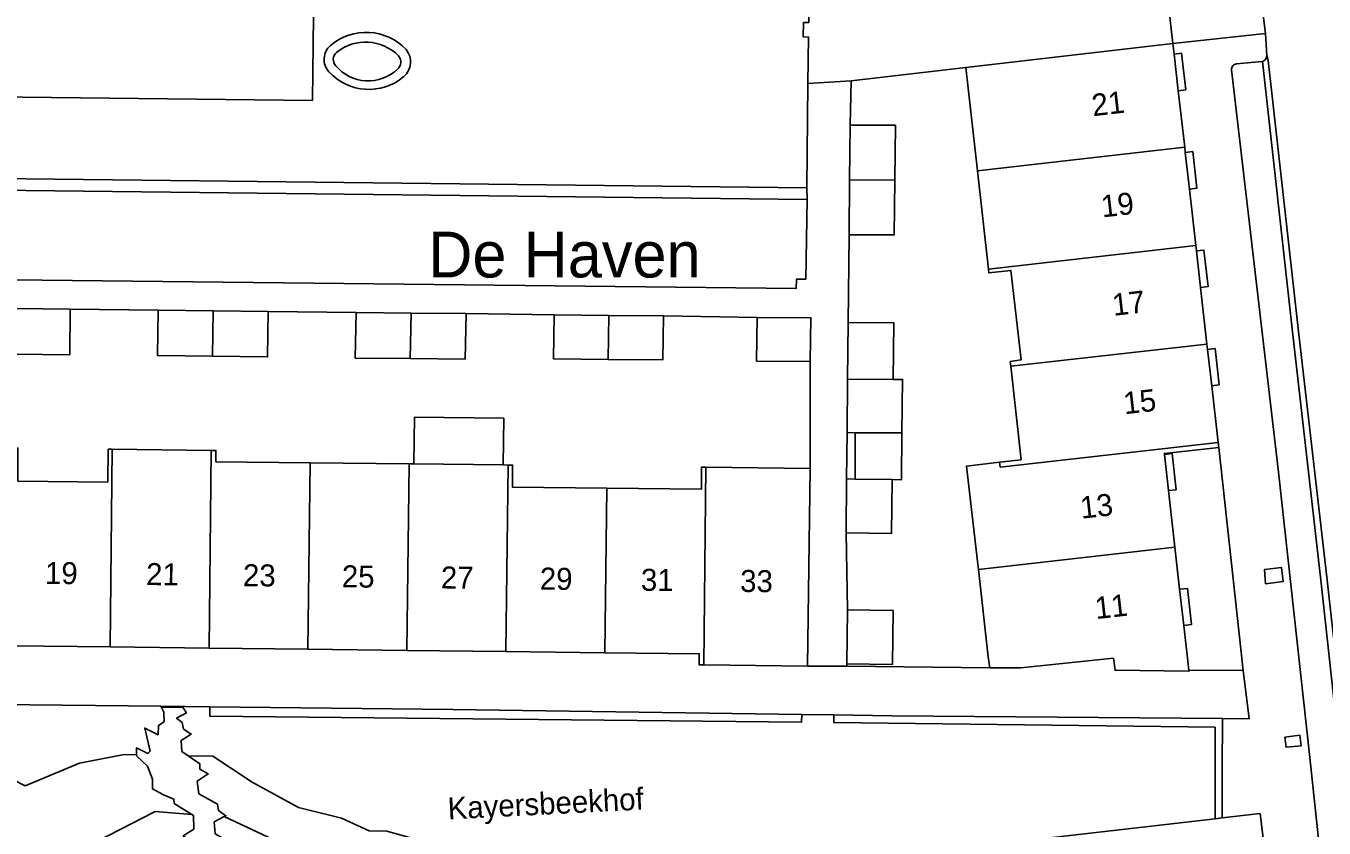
# Model space of a CAD drawing. Extents: x 194485 to 197793, y 468269 to 470822.
# Drawn here: x 194858.4 to 194929.3, y 469525.2 to 469568.9 of the extents above; entities that cross this region are included whole.
import ezdxf

# ---------------------------------------------------------------- set-up
doc = ezdxf.new("R2010")
doc.units = 0
for name, color, linetype in [('BGT grensvlak begroeid terreindeel LR', 7, 'Continuous'), ('BGT grensvlak gebouwinstallatie plus 1', 7, 'Continuous'), ('BGT grensvlak onbegroeid terreindeel', 7, 'Continuous'), ('BGT grensvlak pand op maaiveld', 7, 'Continuous'), ('BGT grensvlak pand op maaiveld LR', 7, 'Continuous'), ('BGT grensvlak scheiding', 7, 'Continuous'), ('BGT grensvlak vegetatieobject', 7, 'Continuous'), ('BGT grensvlak wegdeel', 7, 'Continuous'), ('BGT lijnelement scheiding muur', 7, 'Continuous'), ('BGT tekst huisnummerreeks', 7, 'Continuous'), ('BGT tekst openbare ruimte label terrein', 7, 'Continuous'), ('IMGEO kenmerkpunt buurt', 7, 'Continuous')]:
    doc.layers.add(name, color=color, linetype=linetype)

msp = doc.modelspace()

# ---------------------------------------------------------------- linework, layer by layer
at = {"layer": 'BGT grensvlak begroeid terreindeel LR'}
msp.add_line((194865.842, 469531.754), (194865.809, 469531.822), dxfattribs=at)
at = {"layer": 'BGT grensvlak gebouwinstallatie plus 1'}
msp.add_line((194903.696, 469546.74), (194903.684, 469544.212), dxfattribs=at)
for points in [[(194921.092, 469567.382), (194921.501, 469567.428), (194921.728, 469565.431), (194921.319, 469565.385)], [(194921.7, 469562.02), (194922.113, 469562.067), (194922.339, 469560.074), (194921.927, 469560.027)], [(194922.309, 469556.654), (194922.716, 469556.7), (194922.942, 469554.71), (194922.535, 469554.663)], [(194922.92, 469551.277), (194923.327, 469551.323), (194923.551, 469549.349), (194923.144, 469549.303)], [(194884.486, 469544.98), (194884.516, 469547.528), (194879.637, 469547.584), (194879.608, 469545.036)], [(194905.713, 469544.182), (194906.222, 469544.174), (194906.234, 469546.728)], [(194920.566, 469545.557), (194920.98, 469545.604), (194921.202, 469543.63), (194920.788, 469543.583)], [(194921.393, 469538.204), (194921.813, 469538.251), (194922.035, 469536.277), (194921.615, 469536.23)]]:
    msp.add_lwpolyline(points, dxfattribs=at)
at = {"layer": 'BGT grensvlak onbegroeid terreindeel'}
for points in [[(194864.485, 469529.176), (194863.804, 469529.189), (194861.36, 469528.724), (194858.399, 469527.491), (194856.964, 469528.218), (194855.797, 469527.821), (194854.003, 469525.878), (194850.669, 469525.166), (194846.976, 469526.81), (194845.025, 469526.99), (194842.913, 469526.136), (194840.22, 469526.064), (194839.076, 469526.618), (194835.334, 469526.883), (194829.571, 469527.372), (194824.089, 469526.345), (194823.934, 469526.311), (194824.506, 469524.67)], [(194867.296, 469529.122), (194868.634, 469529.095), (194870.79, 469527.682), (194873.314, 469526.293), (194875.666, 469525.715), (194877.172, 469525.035), (194878.134, 469525.002), (194881.199, 469524.156), (194880.952, 469523.531), (194877.527, 469523.05), (194873.403, 469523.859), (194869.268, 469525.803)], [(194861.044, 469523.795), (194865.497, 469526.077), (194867.491, 469525.927)]]:
    msp.add_lwpolyline(points, dxfattribs=at)
at = {"layer": 'BGT grensvlak pand op maaiveld'}
for p, q in [((194921.027, 469567.954), (194909.724, 469566.658)), ((194921.092, 469567.382), (194921.027, 469567.954)), ((194921.092, 469567.382), (194921.319, 469565.385)), ((194909.724, 469566.658), (194910.362, 469561.021)), ((194921.319, 469565.385), (194921.668, 469562.304)), ((194903.416, 469563.516), (194903.384, 469560.526)), ((194921.668, 469562.304), (194921.7, 469562.02)), ((194921.7, 469562.02), (194921.927, 469560.027)), ((194903.384, 469560.526), (194903.353, 469557.536)), ((194910.362, 469561.021), (194910.968, 469555.655)), ((194921.927, 469560.027), (194922.277, 469556.939)), ((194922.277, 469556.939), (194922.309, 469556.654)), ((194922.309, 469556.654), (194922.535, 469554.663)), ((194922.535, 469554.663), (194922.886, 469551.573)), ((194857.871, 469553.509), (194860.866, 469553.47)), ((194865.666, 469553.42), (194868.668, 469553.384)), ((194868.668, 469553.384), (194871.669, 469553.348)), ((194876.464, 469553.292), (194879.463, 469553.264)), ((194879.463, 469553.264), (194882.461, 469553.237)), ((194887.264, 469553.169), (194890.244, 469553.136)), ((194890.244, 469553.136), (194893.223, 469553.104)), ((194898.299, 469550.633), (194898.333, 469553.027)), ((194903.305, 469552.745), (194903.279, 469549.665)), ((194922.886, 469551.573), (194922.92, 469551.277)), ((194922.92, 469551.277), (194923.144, 469549.303)), ((194901.233, 469550.617), (194898.299, 469550.633)), ((194903.279, 469549.665), (194903.255, 469546.742)), ((194923.144, 469549.303), (194923.495, 469546.207)), ((194903.255, 469546.742), (194903.696, 469546.74)), ((194903.696, 469546.74), (194906.234, 469546.728)), ((194923.495, 469546.207), (194923.525, 469545.938)), ((194868.557, 469545.772), (194863.157, 469545.835)), ((194920.788, 469543.583), (194920.566, 469545.557)), ((194879.349, 469545.039), (194873.949, 469545.1)), ((194879.608, 469545.036), (194879.349, 469545.039)), ((194884.486, 469544.98), (194879.608, 469545.036)), ((194884.749, 469544.977), (194884.486, 469544.98)), ((194901.228, 469544.787), (194895.548, 469544.86)), ((194901.086, 469534.013), (194901.228, 469544.787)), ((194903.196, 469541.283), (194903.224, 469544.219)), ((194903.224, 469544.219), (194903.684, 469544.212)), ((194903.684, 469544.212), (194905.713, 469544.182)), ((194921.134, 469540.505), (194920.788, 469543.583)), ((194921.393, 469538.204), (194921.134, 469540.505)), ((194910.381, 469539.562), (194910.412, 469539.288)), ((194921.615, 469536.23), (194921.393, 469538.204)), ((194903.243, 469534.142), (194903.271, 469537.078)), ((194921.889, 469533.792), (194921.615, 469536.23)), ((194857.634, 469535.115), (194863.033, 469535.053)), ((194863.033, 469535.053), (194868.433, 469534.991)), ((194868.433, 469534.991), (194873.833, 469534.929)), ((194873.833, 469534.929), (194879.232, 469534.867)), ((194879.232, 469534.867), (194884.632, 469534.805)), ((194884.632, 469534.805), (194890.032, 469534.743)), ((194895.424, 469534.075), (194901.086, 469534.013))]:
    msp.add_line(p, q, dxfattribs=at)
for points in [[(194905.856, 469560.512), (194905.888, 469563.502), (194903.416, 469563.516)], [(194903.353, 469557.536), (194905.825, 469557.522), (194905.856, 469560.512)], [(194910.968, 469555.655), (194910.991, 469555.456), (194912.187, 469555.592), (194912.742, 469550.708), (194912.151, 469550.619), (194912.18, 469550.358)], [(194860.866, 469553.47), (194860.838, 469550.977), (194857.843, 469551.016)], [(194868.631, 469550.908), (194865.629, 469550.944), (194865.666, 469553.42)], [(194871.669, 469553.348), (194871.632, 469550.872), (194868.631, 469550.908)], [(194879.411, 469550.776), (194876.412, 469550.804), (194876.464, 469553.292)], [(194882.461, 469553.237), (194882.409, 469550.749), (194879.411, 469550.776)], [(194890.207, 469550.739), (194887.227, 469550.772), (194887.264, 469553.169)], [(194893.223, 469553.104), (194893.186, 469550.707), (194890.207, 469550.739)], [(194898.333, 469553.027), (194901.267, 469553.011), (194901.233, 469550.617)], [(194905.768, 469549.644), (194905.794, 469552.733), (194903.305, 469552.745)], [(194912.18, 469550.358), (194912.744, 469545.267), (194911.562, 469545.126)], [(194906.234, 469546.728), (194906.272, 469549.642), (194905.768, 469549.644)], [(194863.157, 469545.835), (194862.933, 469545.838), (194862.906, 469544.042), (194858.007, 469544.091), (194858.007, 469545.898), (194857.757, 469545.902)], [(194873.949, 469545.1), (194868.807, 469545.159), (194868.81, 469545.769), (194868.557, 469545.772)], [(194923.525, 469545.938), (194920.561, 469545.605), (194920.566, 469545.557)], [(194890.135, 469543.711), (194884.991, 469543.769), (194885.001, 469544.974), (194884.749, 469544.977)], [(194895.548, 469544.86), (194895.312, 469544.863), (194895.298, 469543.653), (194890.135, 469543.711)], [(194910.381, 469539.562), (194909.771, 469544.922), (194911.562, 469545.126)], [(194905.713, 469544.182), (194905.676, 469541.246), (194903.196, 469541.283)], [(194910.412, 469539.288), (194910.95, 469534.524), (194911.04, 469533.916)], [(194903.271, 469537.078), (194905.76, 469537.041), (194905.723, 469534.105), (194903.243, 469534.142)], [(194890.032, 469534.743), (194895.183, 469534.684), (194895.176, 469534.078), (194895.424, 469534.075)], [(194911.04, 469533.916), (194912.731, 469533.909), (194917.782, 469534.451), (194917.873, 469533.783), (194921.896, 469533.734), (194921.889, 469533.792)]]:
    msp.add_lwpolyline(points, dxfattribs=at)
at = {"layer": 'BGT grensvlak pand op maaiveld LR'}
for p, q in [((194910.362, 469561.021), (194921.668, 469562.304)), ((194905.856, 469560.512), (194903.384, 469560.526)), ((194910.968, 469555.655), (194922.277, 469556.939)), ((194868.631, 469550.908), (194868.668, 469553.384)), ((194879.463, 469553.264), (194879.411, 469550.776)), ((194890.244, 469553.136), (194890.207, 469550.739)), ((194912.18, 469550.358), (194922.886, 469551.573)), ((194905.768, 469549.644), (194903.279, 469549.665)), ((194911.593, 469544.857), (194923.495, 469546.207)), ((194863.157, 469545.835), (194863.033, 469535.053)), ((194868.557, 469545.772), (194868.433, 469534.991)), ((194873.949, 469545.1), (194873.833, 469534.929)), ((194879.349, 469545.039), (194879.232, 469534.867)), ((194884.749, 469544.977), (194884.632, 469534.805)), ((194895.548, 469544.86), (194895.424, 469534.075)), ((194911.562, 469545.126), (194911.593, 469544.857)), ((194890.135, 469543.711), (194890.032, 469534.743)), ((194910.412, 469539.288), (194921.134, 469540.505))]:
    msp.add_line(p, q, dxfattribs=at)
at = {"layer": 'BGT grensvlak scheiding'}
for centre, radius, start, end in [((194877.01, 469565.567), 3.004, 43.49435, 130.37218), ((194875.72, 469567.094), 1.006, 130.71824, 222.45095), ((194875.721, 469567.094), 0.506, 131.34837, 222.46779), ((194876.976, 469565.515), 2.523, 44.41637, 129.07055), ((194878.377, 469566.959), 1.057, 310.41094, 39.78649), ((194877.115, 469568.216), 2.296, 219.62625, 313.97256), ((194878.381, 469566.957), 0.512, 309.81842, 39.1878), ((194877.157, 469568.422), 2.962, 222.65615, 310.03049)]:
    msp.add_arc(centre, radius, start, end, dxfattribs=at)
at = {"layer": 'BGT grensvlak vegetatieobject'}
for points in [[(194900.774, 469531.375), (194900.768, 469530.945), (194868.479, 469531.279), (194868.485, 469531.791)], [(194923.328, 469525.687), (194923.328, 469530.675), (194902.519, 469530.94), (194902.524, 469531.351)]]:
    msp.add_lwpolyline(points, dxfattribs=at)
at = {"layer": 'BGT grensvlak wegdeel'}
for p, q in [((194925.312, 469574.594), (194926.072, 469568.507)), ((194921.027, 469567.954), (194920.538, 469572.135)), ((194926.072, 469568.507), (194921.027, 469567.954)), ((194926.072, 469568.507), (194926.149, 469567.309)), ((194925.986, 469567.015), (194925.913, 469566.989)), ((194926.045, 469567.054), (194925.986, 469567.015)), ((194926.105, 469567.124), (194926.045, 469567.054)), ((194926.141, 469567.209), (194926.105, 469567.124)), ((194926.149, 469567.309), (194926.141, 469567.209)), ((194909.724, 469566.658), (194903.471, 469565.928)), ((194901.053, 469560.092), (194901.107, 469565.787)), ((194901.107, 469565.787), (194903.471, 469565.928)), ((194903.471, 469565.928), (194903.416, 469563.516)), ((194901.053, 469560.092), (194842.915, 469560.767)), ((194842.911, 469560.123), (194901.061, 469559.452)), ((194901.061, 469559.452), (194901.053, 469560.092)), ((194903.353, 469557.536), (194903.305, 469552.745)), ((194860.866, 469553.47), (194865.666, 469553.42)), ((194871.669, 469553.348), (194876.464, 469553.292)), ((194882.461, 469553.237), (194887.264, 469553.169)), ((194893.223, 469553.104), (194898.333, 469553.027)), ((194901.228, 469544.787), (194901.233, 469550.617)), ((194903.224, 469544.219), (194903.255, 469546.742)), ((194903.271, 469537.078), (194903.196, 469541.283)), ((194903.243, 469534.142), (194903.242, 469534.015)), ((194903.242, 469534.015), (194901.086, 469534.013)), ((194911.04, 469533.916), (194903.242, 469534.015)), ((194925.179, 469531.14), (194924.867, 469533.764)), ((194847.656, 469532.03), (194865.809, 469531.822)), ((194865.809, 469531.822), (194868.485, 469531.791)), ((194900.774, 469531.375), (194902.524, 469531.351)), ((194923.733, 469531.152), (194925.179, 469531.14)), ((194928.49, 469529.027), (194929.012, 469524.249)), ((194923.707, 469525.731), (194923.328, 469525.687)), ((194923.707, 469525.731), (194925.792, 469525.971)), ((194926.109, 469523.306), (194925.792, 469525.971))]:
    msp.add_line(p, q, dxfattribs=at)
for points in [[(194901.107, 469565.787), (194901.143, 469568.316), (194900.853, 469568.332), (194900.87, 469569.105), (194901.155, 469569.106), (194901.19, 469573.059)], [(194848.741, 469565.139), (194848.814, 469569.737), (194874.137, 469569.444), (194874.071, 469564.849), (194848.741, 469565.139)], [(194924.494, 469566.845), (194925.883, 469566.984), (194925.913, 469566.989)], [(194925.913, 469566.989), (194927.524, 469552.404), (194929.093, 469538.696), (194930.135, 469529.209)], [(194930.496, 469529.249), (194929.436, 469538.705), (194927.862, 469552.418), (194926.216, 469567.036), (194926.149, 469567.309)], [(194924.23, 469566.518), (194926.791, 469544.578), (194928.49, 469529.027)], [(194842.911, 469560.123), (194842.85, 469555.24), (194900.467, 469554.595), (194900.487, 469555.108), (194900.993, 469555.114), (194901.061, 469559.452)], [(194926.016, 469539.273), (194926.947, 469539.391), (194927.05, 469538.629), (194926.082, 469538.491), (194926.016, 469539.273)], [(194865.842, 469531.754), (194865.968, 469531.498), (194865.989, 469530.978), (194865.677, 469530.776), (194865.656, 469530.264), (194864.928, 469530.635), (194865.226, 469529.365), (194865.086, 469529.251), (194864.473, 469529.554), (194864.485, 469529.176)], [(194867.296, 469529.122), (194866.952, 469529.359), (194866.91, 469529.962), (194867.461, 469530.3), (194867.042, 469530.574), (194866.974, 469530.933), (194866.666, 469531.169), (194867.202, 469531.461), (194867.008, 469531.779), (194865.842, 469531.754)], [(194868.485, 469531.791), (194881.74, 469531.639), (194900.774, 469531.375)], [(194902.524, 469531.351), (194905.681, 469531.307), (194923.733, 469531.152)], [(194923.733, 469531.152), (194923.708, 469528.378), (194923.707, 469525.731)], [(194927.128, 469530.141), (194927.955, 469530.238), (194928.019, 469529.658), (194927.198, 469529.586), (194927.128, 469530.141)], [(194864.485, 469529.176), (194864.487, 469529.105), (194865.078, 469528.556), (194865.348, 469527.848), (194865.343, 469527.318), (194865.946, 469526.991), (194866.505, 469526.751), (194866.532, 469526.524), (194867.491, 469525.927)], [(194869.268, 469525.803), (194869.358, 469525.851), (194868.955, 469526.137), (194868.892, 469526.49), (194867.886, 469527.047), (194867.791, 469527.738), (194868.389, 469528.132), (194867.939, 469528.39), (194867.93, 469528.684), (194867.296, 469529.122)], [(194867.491, 469525.927), (194867.58, 469525.871), (194867.602, 469525.123), (194867.02, 469524.751), (194867.428, 469524.484), (194867.476, 469524.085), (194868.516, 469523.565), (194868.614, 469522.902), (194868.976, 469523.166), (194869.33, 469523.086)], [(194869.33, 469523.086), (194870.304, 469523.722), (194869.841, 469523.939), (194869.823, 469524.27), (194868.773, 469524.864), (194868.723, 469525.512), (194869.268, 469525.803)], [(194923.328, 469525.687), (194907.332, 469523.844), (194890.239, 469521.916), (194872.393, 469519.848), (194870.28, 469523.652), (194869.353, 469523.081)]]:
    msp.add_lwpolyline(points, dxfattribs=at)
msp.add_arc((194924.511, 469566.561), 0.285, 93.51004, 188.65935, dxfattribs=at)
at = {"layer": 'BGT lijnelement scheiding muur'}
for p, q in [((194923.525, 469545.938), (194924.867, 469533.764)), ((194924.867, 469533.764), (194921.889, 469533.792))]:
    msp.add_line(p, q, dxfattribs=at)

# ---------------------------------------------------------------- texts
at = {"layer": 'BGT tekst huisnummerreeks'}
for s, rotation, p in [('21', 6.5, (194916.668, 469563.994)), ('19', 6.5, (194917.177, 469558.473)), ('17', 6.5, (194917.787, 469553.108)), ('15', 6.5, (194918.391, 469547.741)), ('13', 6.4, (194916.035, 469542.045)), ('19', 359.3, (194859.477, 469538.495)), ('21', 359.3, (194864.994, 469538.432)), ('23', 359.3, (194870.278, 469538.371)), ('25', 359.3, (194875.672, 469538.309)), ('27', 359.3, (194881.077, 469538.247)), ('29', 359.3, (194886.476, 469538.185)), ('31', 359.3, (194891.992, 469538.122)), ('33', 359.3, (194897.407, 469538.059)), ('11', 6.4, (194916.832, 469536.569))]:
    msp.add_text(s, height=1.2, rotation=rotation, dxfattribs=at).set_placement(p)
at = {"layer": 'BGT tekst openbare ruimte label terrein'}
msp.add_text('Kayersbeekhof', height=1.2, rotation=2.9, dxfattribs=at).set_placement((194881.484, 469525.648))
at = {"layer": 'IMGEO kenmerkpunt buurt'}
msp.add_text('De Haven', height=2.5, dxfattribs=at).set_placement((194880.392, 469555.205))

doc.saveas('drawing.dxf')
